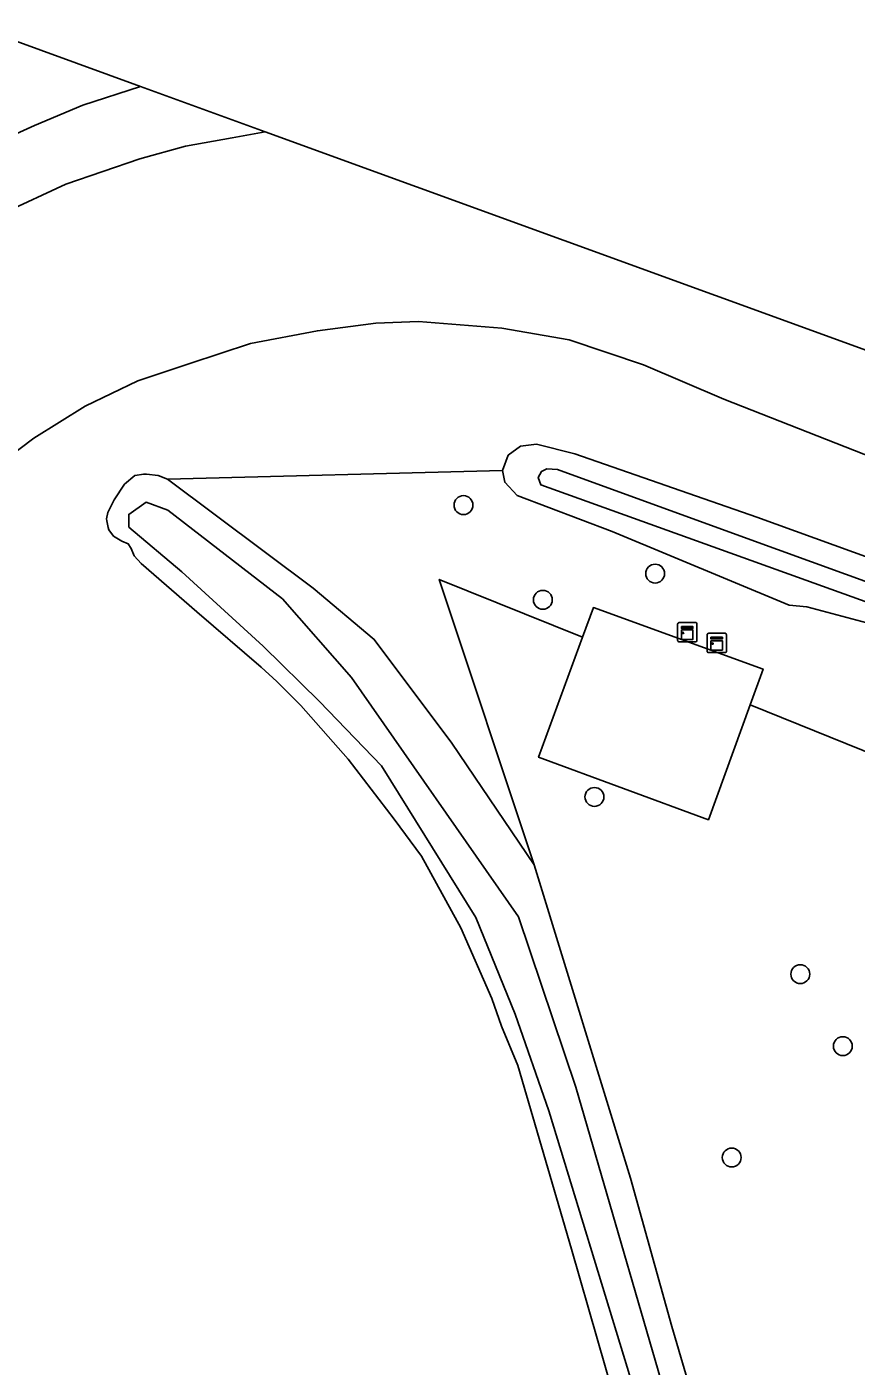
# Model space of a CAD drawing. Extents: x 157445 to 158888, y 383061 to 384688.
# Drawn here: x 157783.5 to 157826.4, y 384442.7 to 384512.1 of the extents above; entities that cross this region are included whole.
import ezdxf

# ---------------------------------------------------------------- set-up
doc = ezdxf.new("R2010")
doc.units = 0
for name, color, linetype in [('IMGEO_Berm_groen', 7, 'Continuous'), ('IMGEO_Boom', 7, 'Continuous'), ('IMGEO_Erf', 7, 'Continuous'), ('IMGEO_Gemengd_bos', 7, 'Continuous'), ('IMGEO_Grasland_overig', 7, 'Continuous'), ('IMGEO_Groenvoorziening', 7, 'Continuous'), ('IMGEO_Hek', 7, 'Continuous'), ('IMGEO_Kast', 7, 'Continuous'), ('IMGEO_Oever', 7, 'Continuous'), ('IMGEO_Rijbaan_autoweg', 7, 'Continuous'), ('IMGEO_Waterloop', 7, 'Continuous')]:
    doc.layers.add(name, color=color, linetype=linetype)

msp = doc.modelspace()

# ---------------------------------------------------------------- linework, layer by layer
at = {"layer": 'IMGEO_Berm_groen'}
msp.add_lwpolyline([(157782.298, 384502.468), (157785.487, 384503.946), (157789.323, 384505.265), (157791.698, 384505.922), (157794.114, 384506.359), (157795.825, 384506.669), (157789.36, 384509.019), (157786.372, 384508.044), (157783.87, 384506.988), (157781.602, 384505.974)], dxfattribs=at)
at = {"layer": 'IMGEO_Boom'}
for centre in [(157806.093, 384487.325), (157816.023, 384483.774), (157810.206, 384482.417), (157812.878, 384472.203), (157823.546, 384463.022), (157825.749, 384459.291), (157819.991, 384453.518)]:
    msp.add_circle(centre, 0.489, dxfattribs=at)
at = {"layer": 'IMGEO_Erf'}
msp.add_lwpolyline([(157821.617, 384478.828), (157812.83, 384482.013), (157812.265, 384480.476), (157809.981, 384474.256), (157818.788, 384471.022), (157820.945, 384476.973)], close=True, dxfattribs=at)
at = {"layer": 'IMGEO_Gemengd_bos'}
msp.add_lwpolyline([(157839.246, 384469.587), (157820.945, 384476.973), (157818.788, 384471.022), (157809.981, 384474.256), (157812.265, 384480.476), (157804.838, 384483.474), (157809.748, 384468.688), (157814.752, 384452.455), (157816.893, 384444.757), (157819.144, 384437.064), (157822.148, 384427.278), (157824.559, 384418.679), (157829.365, 384397.767)], dxfattribs=at)
at = {"layer": 'IMGEO_Grasland_overig'}
for points in [[(157912.677, 384464.198), (157795.825, 384506.669), (157794.114, 384506.359), (157791.698, 384505.922), (157789.323, 384505.265), (157785.487, 384503.946), (157782.298, 384502.468)], [(157828.284, 384489.401), (157819.588, 384492.805), (157815.415, 384494.599), (157811.575, 384495.886), (157808.077, 384496.498), (157803.762, 384496.843), (157801.549, 384496.749), (157798.522, 384496.362), (157795.065, 384495.701), (157791.907, 384494.668), (157789.212, 384493.772), (157786.485, 384492.458), (157783.832, 384490.789), (157781.835, 384489.293)], [(157781.835, 384489.293), (157783.832, 384490.789), (157786.485, 384492.458), (157789.212, 384493.772), (157791.907, 384494.668), (157795.065, 384495.701), (157798.522, 384496.362), (157801.549, 384496.749), (157803.762, 384496.843), (157808.077, 384496.498), (157811.575, 384495.886), (157815.415, 384494.599), (157819.588, 384492.805), (157828.284, 384489.401)], [(157814.353, 384439.517), (157811.684, 384448.767), (157808.917, 384458.289), (157808.057, 384460.32), (157807.562, 384461.762), (157805.948, 384465.415), (157803.915, 384469.129), (157802.507, 384471.047), (157800.119, 384474.159), (157797.666, 384476.935), (157796.429, 384478.185), (157795.617, 384478.929), (157792.272, 384481.795), (157789.391, 384484.298), (157789.036, 384484.694), (157788.877, 384485.073), (157788.725, 384485.314), (157788.385, 384485.462), (157787.955, 384485.716), (157787.716, 384486.035), (157787.692, 384486.158), (157787.623, 384486.501), (157787.601, 384486.611), (157787.666, 384486.947), (157787.99, 384487.602), (157788.528, 384488.408), (157789.058, 384488.853), (157789.525, 384488.934), (157789.678, 384488.92), (157790.277, 384488.864), (157790.759, 384488.669), (157808.115, 384489.115), (157808.404, 384489.907), (157809.043, 384490.385), (157809.869, 384490.486), (157811.864, 384489.986), (157821.301, 384486.706), (157829.305, 384483.791)]]:
    msp.add_lwpolyline(points, dxfattribs=at)
at = {"layer": 'IMGEO_Groenvoorziening'}
msp.add_lwpolyline([(157831.648, 384479.984), (157823.885, 384482.053), (157822.965, 384482.141), (157813.803, 384485.962), (157808.878, 384487.826), (157808.231, 384488.511), (157808.115, 384489.115), (157790.759, 384488.669), (157798.297, 384483.019), (157801.473, 384480.361), (157805.493, 384474.98), (157809.748, 384468.688), (157804.838, 384483.474), (157812.265, 384480.476), (157812.83, 384482.013), (157821.617, 384478.828), (157820.945, 384476.973), (157839.246, 384469.587)], dxfattribs=at)
at = {"layer": 'IMGEO_Hek'}
for points in [[(157812.265, 384480.476), (157812.83, 384482.013), (157821.617, 384478.828), (157820.945, 384476.973)], [(157818.788, 384471.022), (157809.981, 384474.256), (157812.265, 384480.476)], [(157820.945, 384476.973), (157818.788, 384471.022)]]:
    msp.add_lwpolyline(points, dxfattribs=at)
at = {"layer": 'IMGEO_Kast'}
for p, q in [((157817.19, 384480.313), (157817.19, 384481.154)), ((157817.19, 384481.154), (157817.19, 384480.313)), ((157817.265, 384481.238), (157818.106, 384481.238)), ((157818.106, 384481.238), (157817.265, 384481.238)), ((157818.19, 384481.163), (157818.19, 384480.322)), ((157818.19, 384480.322), (157818.19, 384481.163)), ((157818.794, 384480.684), (157819.635, 384480.684)), ((157819.635, 384480.684), (157818.794, 384480.684)), ((157818.115, 384480.238), (157817.274, 384480.238)), ((157817.274, 384480.238), (157818.115, 384480.238)), ((157818.719, 384479.759), (157818.719, 384480.6)), ((157818.719, 384480.6), (157818.719, 384479.759)), ((157819.719, 384480.609), (157819.719, 384479.768)), ((157819.719, 384479.768), (157819.719, 384480.609)), ((157819.644, 384479.684), (157818.803, 384479.684)), ((157818.803, 384479.684), (157819.644, 384479.684))]:
    msp.add_line(p, q, dxfattribs=at)
for points in [[(157817.385, 384481.028), (157817.985, 384481.028), (157817.985, 384480.943), (157817.385, 384480.943), (157817.385, 384481.028)], [(157817.385, 384480.853), (157817.985, 384480.853), (157817.985, 384480.364), (157817.385, 384480.364), (157817.385, 384480.853)], [(157818.914, 384480.474), (157819.514, 384480.474), (157819.514, 384480.389), (157818.914, 384480.389), (157818.914, 384480.474)], [(157818.914, 384480.299), (157819.514, 384480.299), (157819.514, 384479.81), (157818.914, 384479.81), (157818.914, 384480.299)]]:
    msp.add_lwpolyline(points, dxfattribs=at)
for centre in [(157817.469, 384480.702), (157818.998, 384480.148)]:
    msp.add_circle(centre, 0.0377, dxfattribs=at)
for centre, start, end in [((157817.268, 384481.16), 92.4484, 184.28452), ((157817.268, 384481.16), 92.4484, 184.28452), ((157818.112, 384481.16), 2.4484, 94.28452), ((157818.112, 384481.16), 2.4484, 94.28452), ((157818.797, 384480.606), 92.4484, 184.28452), ((157818.797, 384480.606), 92.4484, 184.28452), ((157819.641, 384480.606), 2.4484, 94.28452), ((157819.641, 384480.606), 2.4484, 94.28452), ((157817.268, 384480.316), 182.4484, 274.28452), ((157817.268, 384480.316), 182.4484, 274.28452), ((157818.112, 384480.316), 272.4484, 4.28452), ((157818.112, 384480.316), 272.4484, 4.28452), ((157818.797, 384479.762), 182.4484, 274.28452), ((157818.797, 384479.762), 182.4484, 274.28452), ((157819.641, 384479.762), 272.4484, 4.28452), ((157819.641, 384479.762), 272.4484, 4.28452)]:
    msp.add_arc(centre, 0.0779, start, end, dxfattribs=at)
at = {"layer": 'IMGEO_Oever'}
for points in [[(157829.305, 384483.791), (157821.301, 384486.706), (157811.864, 384489.986), (157809.869, 384490.486), (157809.043, 384490.385), (157808.404, 384489.907), (157808.115, 384489.115), (157808.231, 384488.511), (157808.878, 384487.826), (157813.803, 384485.962), (157822.965, 384482.141), (157823.885, 384482.053), (157831.648, 384479.984)], [(157849.758, 384474.112), (157810.097, 384488.379), (157809.97, 384488.751), (157810.129, 384489.059), (157810.416, 384489.197), (157810.968, 384489.165), (157820.607, 384485.662), (157847.019, 384476.076)], [(157819.144, 384437.064), (157816.893, 384444.757), (157814.752, 384452.455), (157809.748, 384468.688), (157805.493, 384474.98), (157801.473, 384480.361), (157798.297, 384483.019), (157790.759, 384488.669), (157790.277, 384488.864), (157789.678, 384488.92), (157789.525, 384488.934), (157789.058, 384488.853), (157788.528, 384488.408), (157787.99, 384487.602), (157787.666, 384486.947), (157787.601, 384486.611), (157787.623, 384486.501), (157787.692, 384486.158), (157787.716, 384486.035), (157787.955, 384485.716), (157788.385, 384485.462), (157788.725, 384485.314), (157788.877, 384485.073), (157789.036, 384484.694), (157789.391, 384484.298), (157792.272, 384481.795), (157795.617, 384478.929), (157796.429, 384478.185), (157797.666, 384476.935), (157800.119, 384474.159), (157802.507, 384471.047), (157803.915, 384469.129), (157805.948, 384465.415), (157807.562, 384461.762), (157808.057, 384460.32), (157808.917, 384458.289), (157811.684, 384448.767), (157814.353, 384439.517)], [(157829.54, 384384.34), (157826.398, 384397.928), (157820.156, 384422.387), (157817.693, 384431.559), (157814.636, 384442.429), (157810.517, 384455.932), (157808.776, 384460.943), (157806.738, 384465.954), (157801.854, 384473.809), (157798.627, 384477.143), (157795.718, 384480.009), (157791.493, 384483.873), (157788.754, 384486.187), (157788.754, 384486.845), (157789.646, 384487.482), (157790.771, 384487.058), (157796.716, 384482.472), (157800.283, 384478.395), (157808.946, 384465.996), (157811.918, 384457.164), (157822.788, 384419.712), (157829.752, 384390.922)]]:
    msp.add_lwpolyline(points, dxfattribs=at)
at = {"layer": 'IMGEO_Rijbaan_autoweg'}
msp.add_lwpolyline([(157781.602, 384505.974), (157783.87, 384506.988), (157786.372, 384508.044), (157789.36, 384509.019), (157780.858, 384512.109)], dxfattribs=at)
at = {"layer": 'IMGEO_Waterloop'}
for points in [[(157847.019, 384476.076), (157820.607, 384485.662), (157810.968, 384489.165), (157810.416, 384489.197), (157810.129, 384489.059), (157809.97, 384488.751), (157810.097, 384488.379), (157849.758, 384474.112)], [(157829.752, 384390.922), (157822.788, 384419.712), (157811.918, 384457.164), (157808.946, 384465.996), (157800.283, 384478.395), (157796.716, 384482.472), (157790.771, 384487.058), (157789.646, 384487.482), (157788.754, 384486.845), (157788.754, 384486.187), (157791.493, 384483.873), (157795.718, 384480.009), (157798.627, 384477.143), (157801.854, 384473.809), (157806.738, 384465.954), (157808.776, 384460.943), (157810.517, 384455.932), (157814.636, 384442.429), (157817.693, 384431.559), (157820.156, 384422.387), (157826.398, 384397.928), (157829.54, 384384.34)]]:
    msp.add_lwpolyline(points, dxfattribs=at)

doc.saveas('drawing.dxf')
